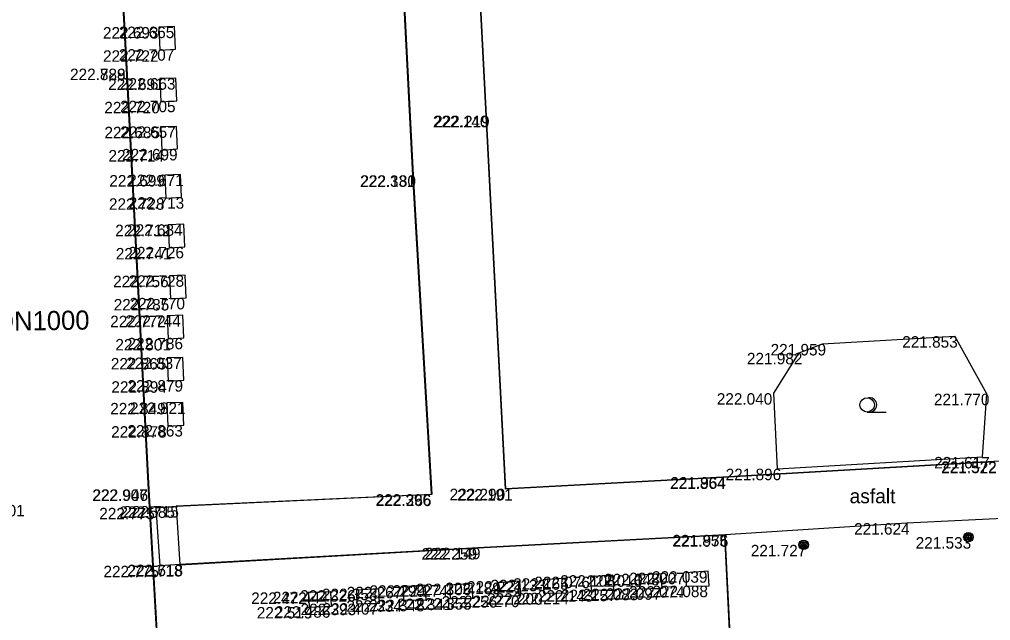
# Model space of a CAD drawing. Extents: x -599516 to -599132, y -1163668 to -1163119.
# Drawn here: x -599282.47 to -599257.09, y -1163603.61 to -1163587.9 of the extents above; entities that cross this region are included whole.
import ezdxf

# ---------------------------------------------------------------- set-up
doc = ezdxf.new("R2010")
doc.units = 0
for name, color, linetype in [('Bod-oznac1', 7, 'Continuous'), ('Bod-vyska1', 7, 'Continuous'), ('Bod-vyska2', 7, 'Continuous'), ('Z_cela-hrobu-dolni-linie', 7, 'Continuous'), ('Z_chodnik', 7, 'Continuous'), ('Z_kanalizace-destova', 7, 'Continuous'), ('Z_komunikace', 7, 'Continuous'), ('Z_kultury-znacky', 7, 'Continuous'), ('Z_popis-budov-povrchu', 7, 'Continuous'), ('Z_schodiste', 7, 'Continuous'), ('Z_vol-lin-obrubnik', 7, 'Continuous'), ('Z_zelen-obvod', 7, 'Continuous'), ('Z_znacky-ostatni-sloup-stozar', 7, 'Continuous')]:
    doc.layers.add(name, color=color, linetype=linetype)

msp = doc.modelspace()

# ---------------------------------------------------------------- linework, layer by layer
at = {"layer": 'Bod-oznac1'}
for p, q in [((-599278.828, -1163588.102), (-599278.828, -1163588.102)), ((-599278.414, -1163588.091), (-599278.414, -1163588.091)), ((-599278.802, -1163588.71), (-599278.802, -1163588.71)), ((-599278.39, -1163588.681), (-599278.39, -1163588.681)), ((-599279.675, -1163589.19), (-599279.675, -1163589.19)), ((-599279.665, -1163589.189), (-599279.665, -1163589.189)), ((-599278.797, -1163589.448), (-599278.797, -1163589.448)), ((-599278.383, -1163589.437), (-599278.383, -1163589.437)), ((-599278.359, -1163590.027), (-599278.359, -1163590.027)), ((-599278.771, -1163590.056), (-599278.771, -1163590.056)), ((-599270.278, -1163590.422), (-599270.278, -1163590.422)), ((-599270.268, -1163590.421), (-599270.268, -1163590.421)), ((-599278.778, -1163590.708), (-599278.778, -1163590.708)), ((-599278.364, -1163590.697), (-599278.364, -1163590.697)), ((-599278.34, -1163591.287), (-599278.34, -1163591.287)), ((-599278.752, -1163591.316), (-599278.752, -1163591.316)), ((-599278.673, -1163591.97), (-599278.673, -1163591.97)), ((-599278.259, -1163591.959), (-599278.259, -1163591.959)), ((-599272.192, -1163591.978), (-599272.192, -1163591.978)), ((-599272.182, -1163591.977), (-599272.182, -1163591.977)), ((-599278.235, -1163592.549), (-599278.235, -1163592.549)), ((-599278.647, -1163592.578), (-599278.647, -1163592.578)), ((-599278.587, -1163593.268), (-599278.587, -1163593.268)), ((-599278.173, -1163593.257), (-599278.173, -1163593.257)), ((-599278.561, -1163593.876), (-599278.561, -1163593.876)), ((-599278.149, -1163593.847), (-599278.149, -1163593.847)), ((-599278.135, -1163594.59), (-599278.135, -1163594.59)), ((-599278.549, -1163594.601), (-599278.549, -1163594.601)), ((-599278.523, -1163595.209), (-599278.523, -1163595.209)), ((-599278.111, -1163595.18), (-599278.111, -1163595.18)), ((-599278.612, -1163595.646), (-599278.612, -1163595.646)), ((-599278.198, -1163595.635), (-599278.198, -1163595.635)), ((-599278.586, -1163596.254), (-599278.586, -1163596.254)), ((-599278.174, -1163596.225), (-599278.174, -1163596.225)), ((-599258.025, -1163596.181), (-599258.025, -1163596.181)), ((-599262.095, -1163596.617), (-599262.095, -1163596.617)), ((-599261.487, -1163596.384), (-599261.487, -1163596.384)), ((-599278.611, -1163596.751), (-599278.611, -1163596.751)), ((-599278.197, -1163596.74), (-599278.197, -1163596.74)), ((-599278.585, -1163597.359), (-599278.585, -1163597.359)), ((-599278.173, -1163597.33), (-599278.173, -1163597.33)), ((-599262.759, -1163597.671), (-599262.759, -1163597.671)), ((-599257.195, -1163597.684), (-599257.195, -1163597.684)), ((-599278.616, -1163597.925), (-599278.616, -1163597.925)), ((-599278.202, -1163597.914), (-599278.202, -1163597.914)), ((-599278.59, -1163598.533), (-599278.59, -1163598.533)), ((-599278.178, -1163598.504), (-599278.178, -1163598.504)), ((-599257.303, -1163599.337), (-599257.303, -1163599.337)), ((-599262.66, -1163599.645), (-599262.66, -1163599.645)), ((-599264.094, -1163599.864), (-599264.094, -1163599.864)), ((-599264.093, -1163599.874), (-599264.093, -1163599.874)), ((-599269.769, -1163600.178), (-599269.769, -1163600.178)), ((-599269.76, -1163600.167), (-599269.76, -1163600.167)), ((-599279.097, -1163600.186), (-599279.097, -1163600.186)), ((-599279.087, -1163600.185), (-599279.087, -1163600.185)), ((-599271.706, -1163600.311), (-599271.706, -1163600.311)), ((-599271.695, -1163600.321), (-599271.695, -1163600.321)), ((-599278.899, -1163600.668), (-599278.899, -1163600.668)), ((-599278.375, -1163600.619), (-599278.375, -1163600.619)), ((-599278.375, -1163600.629), (-599278.375, -1163600.629)), ((-599259.282, -1163601.067), (-599259.282, -1163601.067)), ((-599264.04, -1163601.385), (-599264.04, -1163601.385)), ((-599264.031, -1163601.374), (-599264.031, -1163601.374)), ((-599257.673, -1163601.433), (-599257.673, -1163601.433)), ((-599261.979, -1163601.635), (-599261.979, -1163601.635)), ((-599270.495, -1163601.711), (-599270.495, -1163601.711)), ((-599270.494, -1163601.721), (-599270.494, -1163601.721)), ((-599278.789, -1163602.182), (-599278.789, -1163602.182)), ((-599278.279, -1163602.152), (-599278.279, -1163602.152)), ((-599278.278, -1163602.162), (-599278.278, -1163602.162)), ((-599266.964, -1163602.428), (-599266.964, -1163602.428)), ((-599266.283, -1163602.43), (-599266.283, -1163602.43)), ((-599265.701, -1163602.391), (-599265.701, -1163602.391)), ((-599265.056, -1163602.363), (-599265.056, -1163602.363)), ((-599264.474, -1163602.324), (-599264.474, -1163602.324)), ((-599271.864, -1163602.692), (-599271.864, -1163602.692)), ((-599271.226, -1163602.688), (-599271.226, -1163602.688)), ((-599270.644, -1163602.649), (-599270.644, -1163602.649)), ((-599269.978, -1163602.623), (-599269.978, -1163602.623)), ((-599269.396, -1163602.584), (-599269.396, -1163602.584)), ((-599268.784, -1163602.547), (-599268.784, -1163602.547)), ((-599268.202, -1163602.508), (-599268.202, -1163602.508)), ((-599267.546, -1163602.467), (-599267.546, -1163602.467)), ((-599265.044, -1163602.715), (-599265.044, -1163602.715)), ((-599264.449, -1163602.702), (-599264.449, -1163602.702)), ((-599274.918, -1163602.878), (-599274.918, -1163602.878)), ((-599274.332, -1163602.861), (-599274.332, -1163602.861)), ((-599273.664, -1163602.82), (-599273.664, -1163602.82)), ((-599273.082, -1163602.781), (-599273.082, -1163602.781)), ((-599272.446, -1163602.731), (-599272.446, -1163602.731)), ((-599269.371, -1163602.962), (-599269.371, -1163602.962)), ((-599268.772, -1163602.899), (-599268.772, -1163602.899)), ((-599268.177, -1163602.886), (-599268.177, -1163602.886)), ((-599267.534, -1163602.819), (-599267.534, -1163602.819)), ((-599266.939, -1163602.806), (-599266.939, -1163602.806)), ((-599266.271, -1163602.782), (-599266.271, -1163602.782)), ((-599265.676, -1163602.769), (-599265.676, -1163602.769)), ((-599273.652, -1163603.172), (-599273.652, -1163603.172)), ((-599273.057, -1163603.159), (-599273.057, -1163603.159)), ((-599272.434, -1163603.083), (-599272.434, -1163603.083)), ((-599271.839, -1163603.07), (-599271.839, -1163603.07)), ((-599271.214, -1163603.04), (-599271.214, -1163603.04)), ((-599270.619, -1163603.027), (-599270.619, -1163603.027)), ((-599269.966, -1163602.975), (-599269.966, -1163602.975)), ((-599274.901, -1163603.259), (-599274.901, -1163603.259)), ((-599274.313, -1163603.239), (-599274.313, -1163603.239))]:
    msp.add_line(p, q, dxfattribs=at)
at = {"layer": 'Z_cela-hrobu-dolni-linie'}
for points in [[(-599278.802, -1163588.71), (-599278.39, -1163588.681), (-599278.414, -1163588.091), (-599278.828, -1163588.102), (-599278.802, -1163588.71)], [(-599278.771, -1163590.056), (-599278.359, -1163590.027), (-599278.383, -1163589.437), (-599278.797, -1163589.448), (-599278.771, -1163590.056)], [(-599278.752, -1163591.316), (-599278.34, -1163591.287), (-599278.364, -1163590.697), (-599278.778, -1163590.708), (-599278.752, -1163591.316)], [(-599278.647, -1163592.578), (-599278.235, -1163592.549), (-599278.259, -1163591.959), (-599278.673, -1163591.97), (-599278.647, -1163592.578)], [(-599278.561, -1163593.876), (-599278.149, -1163593.847), (-599278.173, -1163593.257), (-599278.587, -1163593.268), (-599278.561, -1163593.876)], [(-599278.523, -1163595.209), (-599278.111, -1163595.18), (-599278.135, -1163594.59), (-599278.549, -1163594.601), (-599278.523, -1163595.209)], [(-599278.586, -1163596.254), (-599278.174, -1163596.225), (-599278.198, -1163595.635), (-599278.612, -1163595.646), (-599278.586, -1163596.254)], [(-599278.585, -1163597.359), (-599278.173, -1163597.33), (-599278.197, -1163596.74), (-599278.611, -1163596.751), (-599278.585, -1163597.359)], [(-599278.59, -1163598.533), (-599278.178, -1163598.504), (-599278.202, -1163597.914), (-599278.616, -1163597.925), (-599278.59, -1163598.533)], [(-599266.939, -1163602.806), (-599266.964, -1163602.428), (-599267.546, -1163602.467), (-599267.534, -1163602.819), (-599266.939, -1163602.806)], [(-599265.676, -1163602.769), (-599265.701, -1163602.391), (-599266.283, -1163602.43), (-599266.271, -1163602.782), (-599265.676, -1163602.769)], [(-599264.449, -1163602.702), (-599264.474, -1163602.324), (-599265.056, -1163602.363), (-599265.044, -1163602.715), (-599264.449, -1163602.702)], [(-599271.839, -1163603.07), (-599271.864, -1163602.692), (-599272.446, -1163602.731), (-599272.434, -1163603.083), (-599271.839, -1163603.07)], [(-599270.619, -1163603.027), (-599270.644, -1163602.649), (-599271.226, -1163602.688), (-599271.214, -1163603.04), (-599270.619, -1163603.027)], [(-599269.371, -1163602.962), (-599269.396, -1163602.584), (-599269.978, -1163602.623), (-599269.966, -1163602.975), (-599269.371, -1163602.962)], [(-599268.177, -1163602.886), (-599268.202, -1163602.508), (-599268.784, -1163602.547), (-599268.772, -1163602.899), (-599268.177, -1163602.886)], [(-599274.313, -1163603.239), (-599274.332, -1163602.861), (-599274.918, -1163602.878), (-599274.901, -1163603.259), (-599274.313, -1163603.239)], [(-599273.057, -1163603.159), (-599273.082, -1163602.781), (-599273.664, -1163602.82), (-599273.652, -1163603.172), (-599273.057, -1163603.159)]]:
    msp.add_lwpolyline(points, dxfattribs=at)
at = {"layer": 'Z_chodnik'}
for points in [[(-599249.814, -1163569.802), (-599261.569, -1163570.49), (-599273.256, -1163571.181), (-599272.63, -1163583.128), (-599272.182, -1163591.977), (-599271.695, -1163600.321), (-599278.375, -1163600.629)], [(-599257.004, -1163599.463), (-599264.093, -1163599.874), (-599269.769, -1163600.178), (-599270.278, -1163590.422), (-599270.783, -1163580.631), (-599271.219, -1163572.534), (-599261.637, -1163572.003), (-599251.693, -1163571.417)], [(-599255.695, -1163600.897), (-599259.282, -1163601.067), (-599264.031, -1163601.374)], [(-599264.031, -1163601.374), (-599270.495, -1163601.711), (-599278.279, -1163602.152)]]:
    msp.add_lwpolyline(points, dxfattribs=at)
at = {"layer": 'Z_komunikace'}
msp.add_lwpolyline([(-599287.263, -1163606.847), (-599286.566, -1163611.274), (-599284.466, -1163611.19), (-599278.489, -1163610.875), (-599279.097, -1163600.186), (-599279.675, -1163589.19), (-599280.057, -1163582.015), (-599280.527, -1163573.14), (-599280.876, -1163566.026), (-599280.823, -1163565.187), (-599280.568, -1163564.397), (-599279.922, -1163563.861), (-599279.257, -1163563.568), (-599278.707, -1163563.449), (-599270.797, -1163562.997), (-599260.471, -1163562.413), (-599250.711, -1163561.87), (-599244.293, -1163561.524)], dxfattribs=at)
at = {"layer": 'Z_kultury-znacky'}
msp.add_line((-599260.318, -1163598.165), (-599259.818, -1163598.165), dxfattribs=at)
msp.add_circle((-599260.318, -1163597.977), 0.188, dxfattribs=at)
msp.add_arc((-599260.255, -1163597.977), 0.188, 260.4059, 99.5941, dxfattribs=at)
at = {"layer": 'Z_schodiste'}
msp.add_lwpolyline([(-599278.375, -1163600.629), (-599278.279, -1163602.152), (-599278.789, -1163602.182), (-599278.899, -1163600.668), (-599278.375, -1163600.629)], dxfattribs=at)
at = {"layer": 'Z_vol-lin-obrubnik'}
for points in [[(-599244.292, -1163561.534), (-599250.71, -1163561.88), (-599260.47, -1163562.423), (-599270.796, -1163563.007), (-599278.706, -1163563.459), (-599279.254, -1163563.578), (-599279.917, -1163563.87), (-599280.559, -1163564.403), (-599280.813, -1163565.189), (-599280.866, -1163566.026), (-599280.517, -1163573.139), (-599280.047, -1163582.014), (-599279.665, -1163589.189), (-599279.087, -1163600.185), (-599278.466, -1163611.103)], [(-599278.375, -1163600.619), (-599271.706, -1163600.311), (-599272.192, -1163591.978), (-599272.64, -1163583.129), (-599273.266, -1163571.172), (-599261.57, -1163570.48), (-599249.805, -1163569.791), (-599249.54, -1163574.506), (-599249.09, -1163582.726), (-599248.775, -1163589.691), (-599248.221, -1163598.925), (-599242.188, -1163598.596)], [(-599269.76, -1163600.167), (-599270.268, -1163590.421), (-599270.773, -1163580.63), (-599271.208, -1163572.543), (-599261.636, -1163572.013), (-599251.702, -1163571.428), (-599251.399, -1163575.941), (-599251.02, -1163583.21), (-599250.655, -1163590.356), (-599250.207, -1163599.094), (-599257.005, -1163599.453), (-599264.094, -1163599.864), (-599269.76, -1163600.167)], [(-599277.581, -1163609.015), (-599263.694, -1163608.286), (-599264.04, -1163601.385), (-599270.494, -1163601.721), (-599278.278, -1163602.162)], [(-599263.684, -1163608.295), (-599264.031, -1163601.374)]]:
    msp.add_lwpolyline(points, dxfattribs=at)
at = {"layer": 'Z_zelen-obvod'}
msp.add_line((-599262.66, -1163599.645), (-599257.303, -1163599.337), dxfattribs=at)
for points in [[(-599262.66, -1163599.645), (-599262.759, -1163597.671), (-599262.095, -1163596.617), (-599261.487, -1163596.384), (-599258.025, -1163596.181)], [(-599257.303, -1163599.337), (-599257.195, -1163597.684), (-599258.025, -1163596.181)]]:
    msp.add_lwpolyline(points, dxfattribs=at)
at = {"layer": 'Z_znacky-ostatni-sloup-stozar'}
for centre, radius in [((-599257.673, -1163601.433), 0.125), ((-599257.673, -1163601.433), 0.09), ((-599257.673, -1163601.433), 0.055), ((-599257.673, -1163601.433), 0.02), ((-599261.979, -1163601.635), 0.125), ((-599261.979, -1163601.635), 0.09), ((-599261.979, -1163601.635), 0.055), ((-599261.979, -1163601.635), 0.02)]:
    msp.add_circle(centre, radius, dxfattribs=at)

# ---------------------------------------------------------------- texts
at = {"layer": 'Bod-vyska1'}
for s, p in [('222.693', (-599280.287, -1163588.402)), ('222.665', (-599279.873, -1163588.391)), ('222.722', (-599280.285, -1163589.01)), ('222.707', (-599279.873, -1163588.981)), ('222.789', (-599281.147, -1163589.49)), ('222.828', (-599281.147, -1163589.489)), ('222.691', (-599280.152, -1163589.748)), ('222.663', (-599279.842, -1163589.737)), ('222.705', (-599279.84, -1163590.327)), ('222.720', (-599280.252, -1163590.356)), ('222.140', (-599271.665, -1163590.722)), ('222.219', (-599271.634, -1163590.721)), ('222.685', (-599280.248, -1163591.008)), ('222.657', (-599279.836, -1163590.997)), ('222.699', (-599279.787, -1163591.587)), ('222.714', (-599280.143, -1163591.616)), ('222.699', (-599280.12, -1163592.27)), ('222.671', (-599279.627, -1163592.259)), ('222.331', (-599273.57, -1163592.278)), ('222.180', (-599273.558, -1163592.277)), ('222.713', (-599279.614, -1163592.849)), ('222.728', (-599280.13, -1163592.878)), ('222.712', (-599279.966, -1163593.568)), ('222.684', (-599279.655, -1163593.557)), ('222.741', (-599279.952, -1163594.176)), ('222.726', (-599279.621, -1163594.147)), ('222.756', (-599280.021, -1163594.901)), ('222.728', (-599279.618, -1163594.89)), ('222.785', (-599280.006, -1163595.509)), ('222.770', (-599279.594, -1163595.48)), ('222.772', (-599280.097, -1163595.946)), ('222.744', (-599279.704, -1163595.935)), ('222.801', (-599279.962, -1163596.554)), ('222.786', (-599279.646, -1163596.525)), ('221.853', (-599259.403, -1163596.481)), ('221.982', (-599263.461, -1163596.917)), ('221.959', (-599262.842, -1163596.684)), ('222.865', (-599280.081, -1163597.051)), ('222.837', (-599279.68, -1163597.04)), ('222.894', (-599280.067, -1163597.659)), ('222.879', (-599279.645, -1163597.63)), ('222.040', (-599264.248, -1163597.971)), ('221.770', (-599258.574, -1163597.984)), ('222.849', (-599280.098, -1163598.225)), ('222.821', (-599279.58, -1163598.214)), ('222.878', (-599280.073, -1163598.833)), ('222.863', (-599279.648, -1163598.804)), ('221.617', (-599258.567, -1163599.637)), ('221.896', (-599264.015, -1163599.945)), ('221.572', (-599258.384, -1163599.753)), ('221.522', (-599258.382, -1163599.763)), ('221.864', (-599265.471, -1163600.174)), ('221.964', (-599265.46, -1163600.164)), ('222.290', (-599271.228, -1163600.467)), ('222.191', (-599271.031, -1163600.478)), ('222.907', (-599280.567, -1163600.486)), ('222.946', (-599280.557, -1163600.485)), ('222.396', (-599273.165, -1163600.611)), ('222.266', (-599273.154, -1163600.621)), ('222.775', (-599280.384, -1163600.968)), ('222.585', (-599279.857, -1163600.929)), ('222.715', (-599279.754, -1163600.919)), ('221.624', (-599260.66, -1163601.367)), ('221.855', (-599265.409, -1163601.674)), ('221.976', (-599265.397, -1163601.685)), ('221.533', (-599259.051, -1163601.733)), ('221.727', (-599263.36, -1163601.935)), ('222.259', (-599271.964, -1163602.021)), ('222.149', (-599271.873, -1163602.011)), ('222.775', (-599280.274, -1163602.482)), ('222.718', (-599279.657, -1163602.462)), ('222.618', (-599279.645, -1163602.452)), ('222.076', (-599269.016, -1163602.767)), ('222.108', (-599268.34, -1163602.728)), ('222.016', (-599267.647, -1163602.73)), ('222.048', (-599267.192, -1163602.691)), ('222.007', (-599266.536, -1163602.663)), ('222.039', (-599265.942, -1163602.624)), ('222.299', (-599273.323, -1163602.992)), ('222.274', (-599272.721, -1163602.988)), ('222.306', (-599272.112, -1163602.949)), ('222.189', (-599271.344, -1163602.923)), ('222.221', (-599270.774, -1163602.884)), ('222.133', (-599270.162, -1163602.847)), ('222.165', (-599269.568, -1163602.808)), ('222.074', (-599266.537, -1163603.015)), ('222.088', (-599265.929, -1163603.002)), ('222.472', (-599276.413, -1163603.178)), ('222.444', (-599275.847, -1163603.161)), ('222.326', (-599275.134, -1163603.12)), ('222.358', (-599274.564, -1163603.081)), ('222.267', (-599273.918, -1163603.031)), ('222.256', (-599271.436, -1163603.275)), ('222.270', (-599270.852, -1163603.262)), ('222.200', (-599270.25, -1163603.199)), ('222.214', (-599269.566, -1163603.186)), ('222.143', (-599268.923, -1163603.119)), ('222.157', (-599268.318, -1163603.106)), ('222.083', (-599267.751, -1163603.082)), ('222.097', (-599267.146, -1163603.069)), ('222.393', (-599275.122, -1163603.472)), ('222.407', (-599274.55, -1163603.459)), ('222.334', (-599273.927, -1163603.383)), ('222.348', (-599273.332, -1163603.37)), ('222.341', (-599272.603, -1163603.34)), ('222.355', (-599272.101, -1163603.327)), ('222.519', (-599276.267, -1163603.559)), ('222.486', (-599275.795, -1163603.539))]:
    msp.add_text(s, height=0.3, dxfattribs=at).set_placement(p)
at = {"layer": 'Bod-vyska2'}
msp.add_text('223.001', height=0.3, dxfattribs=at).set_placement((-599283.782, -1163600.891))
at = {"layer": 'Z_kanalizace-destova'}
msp.add_text('58SA  DN1000', height=0.5, rotation=0.8872, dxfattribs=at).set_placement((-599285.095, -1163596.076))
at = {"layer": 'Z_popis-budov-povrchu'}
msp.add_text('asfalt', height=0.375, dxfattribs=at).set_placement((-599260.778, -1163600.548))

doc.saveas('drawing.dxf')
